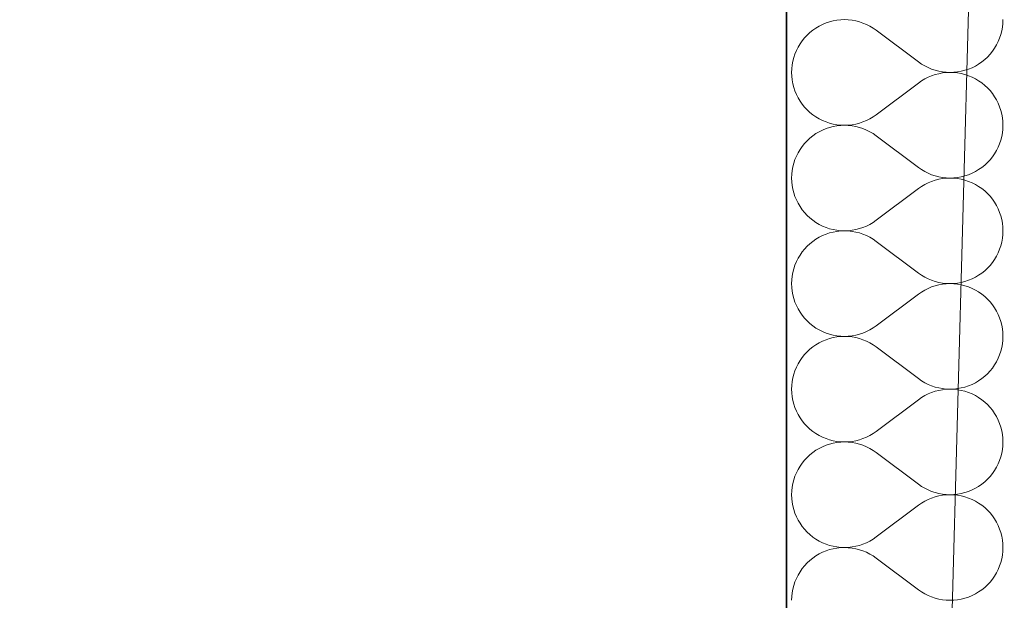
# Model space of a CAD drawing. Header units: millimetres. Extents: x -148444 to 51443, y -4810 to 453290.
# Tile 323 of 551: x -138551 to -137841, y 359095 to 359514. Entities that reach past the tile are written whole.
import ezdxf

# ---------------------------------------------------------------- set-up
doc = ezdxf.new("R2010")
doc.units = ezdxf.units.MM
doc.layers.add('- A - ocieplenie', color=8, linetype='Continuous')
doc.layers.add('Konstrukcja - Stropy', color=8, linetype='Continuous')

# ---------------------------------------------------------------- blocks, each defined once
blk = doc.blocks.new('*X28')
at = {"layer": '- A - ocieplenie', "linetype": 'Continuous', "lineweight": 13, "ltscale": 100}
for p, q in [((19801.14, 386943.06), (19798.8, 386941.68)), ((19803.57, 386944.28), (19801.14, 386943.06)), ((19806.09, 386945.32), (19803.57, 386944.28)), ((19808.67, 386946.18), (19806.09, 386945.32)), ((19811.3, 386946.85), (19808.67, 386946.18)), ((19813.98, 386947.33), (19811.3, 386946.85)), ((19816.69, 386947.62), (19813.98, 386947.33)), ((19819.41, 386947.72), (19816.69, 386947.62)), ((19822.12, 386947.62), (19819.41, 386947.72)), ((19824.83, 386947.32), (19822.12, 386947.62)), ((19827.51, 386946.84), (19824.83, 386947.32)), ((19830.14, 386946.16), (19827.51, 386946.84)), ((19832.72, 386945.3), (19830.14, 386946.16)), ((19835.24, 386944.26), (19832.72, 386945.3)), ((19837.67, 386943.04), (19835.24, 386944.26)), ((19840.01, 386941.65), (19837.67, 386943.04)), ((19932.8, 386939.61), (19933.28, 386942.29)), ((19933.28, 386942.29), (19933.57, 386945)), ((19933.57, 386945), (19933.67, 386947.72)), ((19792.45, 386936.57), (19790.6, 386934.58)), ((19794.44, 386938.42), (19792.45, 386936.57)), ((19796.56, 386940.13), (19794.44, 386938.42)), ((19798.8, 386941.68), (19796.56, 386940.13)), ((19842.24, 386940.1), (19840.01, 386941.65)), ((19872.71, 386917.24), (19842.24, 386940.1)), ((19931.26, 386934.4), (19932.12, 386936.98)), ((19932.12, 386936.98), (19932.8, 386939.61)), ((19785.95, 386927.88), (19784.73, 386925.45)), ((19787.34, 386930.22), (19785.95, 386927.88)), ((19788.89, 386932.46), (19787.34, 386930.22)), ((19790.6, 386934.58), (19788.89, 386932.46)), ((19927.62, 386927.11), (19929, 386929.45)), ((19929, 386929.45), (19930.22, 386931.88)), ((19930.22, 386931.88), (19931.26, 386934.4)), ((19783.69, 386922.94), (19782.83, 386920.36)), ((19784.73, 386925.45), (19783.69, 386922.94)), ((19920.51, 386918.92), (19922.5, 386920.77)), ((19922.5, 386920.77), (19924.36, 386922.76)), ((19924.36, 386922.76), (19926.06, 386924.88)), ((19926.06, 386924.88), (19927.62, 386927.11)), ((19781.67, 386915.04), (19781.38, 386912.34)), ((19782.16, 386917.72), (19781.67, 386915.04)), ((19782.83, 386920.36), (19782.16, 386917.72)), ((19872.71, 386917.24), (19874.95, 386915.69)), ((19874.95, 386915.69), (19877.29, 386914.3)), ((19877.29, 386914.3), (19879.72, 386913.08)), ((19911.38, 386913.06), (19913.81, 386914.27)), ((19913.81, 386914.27), (19916.15, 386915.66)), ((19916.15, 386915.66), (19918.39, 386917.21)), ((19918.39, 386917.21), (19920.51, 386918.92)), ((19781.38, 386912.34), (19781.29, 386909.62)), ((19781.29, 386909.62), (19781.38, 386906.9)), ((19781.38, 386906.9), (19781.67, 386904.2)), ((19879.72, 386913.08), (19882.23, 386912.03)), ((19882.23, 386907.21), (19879.72, 386906.16)), ((19882.23, 386912.03), (19884.81, 386911.17)), ((19884.81, 386908.07), (19882.23, 386907.21)), ((19884.81, 386911.17), (19887.45, 386910.5)), ((19887.45, 386908.74), (19884.81, 386908.07)), ((19887.45, 386910.5), (19890.12, 386910.01)), ((19890.12, 386909.23), (19887.45, 386908.74)), ((19890.12, 386910.01), (19892.83, 386909.72)), ((19892.83, 386909.52), (19890.12, 386909.23)), ((19892.83, 386909.72), (19895.55, 386909.62)), ((19895.55, 386909.62), (19892.83, 386909.52)), ((19895.55, 386909.62), (19898.27, 386909.72)), ((19898.27, 386909.52), (19895.55, 386909.62)), ((19898.27, 386909.72), (19900.97, 386910)), ((19900.97, 386909.24), (19898.27, 386909.52)), ((19900.97, 386910), (19903.65, 386910.49)), ((19903.65, 386908.75), (19900.97, 386909.24)), ((19903.65, 386910.49), (19906.29, 386911.16)), ((19906.29, 386908.08), (19903.65, 386908.75)), ((19906.29, 386911.16), (19908.87, 386912.02)), ((19908.87, 386907.22), (19906.29, 386908.08)), ((19908.87, 386912.02), (19911.38, 386913.06)), ((19911.38, 386906.18), (19908.87, 386907.22)), ((19781.67, 386904.2), (19782.16, 386901.52)), ((19782.16, 386901.52), (19782.83, 386898.88)), ((19872.71, 386902), (19842.24, 386879.14)), ((19874.95, 386903.55), (19872.71, 386902)), ((19877.29, 386904.94), (19874.95, 386903.55)), ((19879.72, 386906.16), (19877.29, 386904.94)), ((19913.81, 386904.97), (19911.38, 386906.18)), ((19916.15, 386903.58), (19913.81, 386904.97)), ((19918.39, 386902.03), (19916.15, 386903.58)), ((19920.51, 386900.32), (19918.39, 386902.03)), ((19922.5, 386898.47), (19920.51, 386900.32)), ((19782.83, 386898.88), (19783.69, 386896.3)), ((19783.69, 386896.3), (19784.73, 386893.79)), ((19784.73, 386893.79), (19785.95, 386891.36)), ((19924.36, 386896.48), (19922.5, 386898.47)), ((19926.06, 386894.36), (19924.36, 386896.48)), ((19927.62, 386892.13), (19926.06, 386894.36)), ((19785.95, 386891.36), (19787.34, 386889.02)), ((19787.34, 386889.02), (19788.89, 386886.78)), ((19788.89, 386886.78), (19790.6, 386884.66)), ((19929, 386889.79), (19927.62, 386892.13)), ((19930.22, 386887.36), (19929, 386889.79)), ((19931.26, 386884.84), (19930.22, 386887.36)), ((19790.6, 386884.66), (19792.45, 386882.67)), ((19792.45, 386882.67), (19794.44, 386880.82)), ((19794.44, 386880.82), (19796.56, 386879.11)), ((19796.56, 386879.11), (19798.8, 386877.56)), ((19840.01, 386877.59), (19842.24, 386879.14)), ((19932.12, 386882.26), (19931.26, 386884.84)), ((19932.8, 386879.63), (19932.12, 386882.26)), ((19933.28, 386876.95), (19932.8, 386879.63)), ((19798.8, 386877.56), (19801.14, 386876.18)), ((19801.14, 386876.18), (19803.57, 386874.96)), ((19803.57, 386874.96), (19806.09, 386873.92)), ((19806.09, 386873.92), (19808.67, 386873.06)), ((19808.67, 386873.06), (19811.3, 386872.39)), ((19811.3, 386872.39), (19813.98, 386871.91)), ((19813.98, 386871.14), (19811.3, 386870.66)), ((19813.98, 386871.91), (19816.69, 386871.62)), ((19816.69, 386871.43), (19813.98, 386871.14)), ((19816.69, 386871.62), (19819.41, 386871.52)), ((19819.41, 386871.52), (19816.69, 386871.43)), ((19819.41, 386871.52), (19822.12, 386871.62)), ((19822.12, 386871.43), (19819.41, 386871.52)), ((19822.12, 386871.62), (19824.83, 386871.92)), ((19824.83, 386871.13), (19822.12, 386871.43)), ((19824.83, 386871.92), (19827.51, 386872.4)), ((19827.51, 386870.65), (19824.83, 386871.13)), ((19827.51, 386872.4), (19830.14, 386873.08)), ((19830.14, 386873.08), (19832.72, 386873.94)), ((19832.72, 386873.94), (19835.24, 386874.98)), ((19835.24, 386874.98), (19837.67, 386876.2)), ((19837.67, 386876.2), (19840.01, 386877.59)), ((19933.57, 386874.24), (19933.28, 386876.95)), ((19933.67, 386871.52), (19933.57, 386874.24)), ((19933.57, 386868.81), (19933.67, 386871.52)), ((19798.8, 386865.49), (19796.56, 386863.93)), ((19801.14, 386866.87), (19798.8, 386865.49)), ((19803.57, 386868.09), (19801.14, 386866.87)), ((19806.09, 386869.13), (19803.57, 386868.09)), ((19808.67, 386869.99), (19806.09, 386869.13)), ((19811.3, 386870.66), (19808.67, 386869.99)), ((19830.14, 386869.97), (19827.51, 386870.65)), ((19832.72, 386869.11), (19830.14, 386869.97)), ((19835.24, 386868.07), (19832.72, 386869.11)), ((19837.67, 386866.85), (19835.24, 386868.07)), ((19840.01, 386865.46), (19837.67, 386866.85)), ((19842.24, 386863.91), (19840.01, 386865.46)), ((19932.8, 386863.42), (19933.28, 386866.1)), ((19933.28, 386866.1), (19933.57, 386868.81)), ((19790.6, 386858.38), (19788.89, 386856.27)), ((19792.45, 386860.38), (19790.6, 386858.38)), ((19794.44, 386862.23), (19792.45, 386860.38)), ((19796.56, 386863.93), (19794.44, 386862.23)), ((19872.71, 386841.05), (19842.24, 386863.91)), ((19930.22, 386855.69), (19931.26, 386858.21)), ((19931.26, 386858.21), (19932.12, 386860.79)), ((19932.12, 386860.79), (19932.8, 386863.42)), ((19785.95, 386851.69), (19784.73, 386849.26)), ((19787.34, 386854.03), (19785.95, 386851.69)), ((19788.89, 386856.27), (19787.34, 386854.03)), ((19926.06, 386848.69), (19927.62, 386850.92)), ((19927.62, 386850.92), (19929, 386853.26)), ((19929, 386853.26), (19930.22, 386855.69)), ((19782.83, 386844.17), (19782.16, 386841.53)), ((19783.69, 386846.75), (19782.83, 386844.17)), ((19784.73, 386849.26), (19783.69, 386846.75)), ((19918.39, 386841.02), (19920.51, 386842.73)), ((19920.51, 386842.73), (19922.5, 386844.58)), ((19922.5, 386844.58), (19924.36, 386846.57)), ((19924.36, 386846.57), (19926.06, 386848.69)), ((19781.38, 386836.15), (19781.29, 386833.43)), ((19781.67, 386838.85), (19781.38, 386836.15)), ((19782.16, 386841.53), (19781.67, 386838.85)), ((19872.71, 386841.05), (19874.95, 386839.49)), ((19874.95, 386839.49), (19877.29, 386838.1)), ((19877.29, 386838.1), (19879.72, 386836.88)), ((19879.72, 386836.88), (19882.23, 386835.84)), ((19882.23, 386835.84), (19884.81, 386834.98)), ((19906.29, 386834.97), (19908.87, 386835.82)), ((19908.87, 386835.82), (19911.38, 386836.86)), ((19911.38, 386836.86), (19913.81, 386838.08)), ((19913.81, 386838.08), (19916.15, 386839.47)), ((19916.15, 386839.47), (19918.39, 386841.02)), ((19781.29, 386833.43), (19781.38, 386830.71)), ((19781.38, 386830.71), (19781.67, 386828.01)), ((19877.29, 386828.75), (19874.95, 386827.36)), ((19879.72, 386829.97), (19877.29, 386828.75)), ((19882.23, 386831.02), (19879.72, 386829.97)), ((19884.81, 386831.88), (19882.23, 386831.02)), ((19884.81, 386834.98), (19887.45, 386834.31)), ((19887.45, 386832.55), (19884.81, 386831.88)), ((19887.45, 386834.31), (19890.12, 386833.82)), ((19890.12, 386833.04), (19887.45, 386832.55)), ((19890.12, 386833.82), (19892.83, 386833.53)), ((19892.83, 386833.33), (19890.12, 386833.04)), ((19892.83, 386833.53), (19895.55, 386833.43)), ((19895.55, 386833.43), (19892.83, 386833.33)), ((19895.55, 386833.43), (19898.27, 386833.52)), ((19898.27, 386833.33), (19895.55, 386833.43)), ((19898.27, 386833.52), (19900.97, 386833.81)), ((19900.97, 386833.04), (19898.27, 386833.33)), ((19900.97, 386833.81), (19903.65, 386834.3)), ((19903.65, 386832.56), (19900.97, 386833.04)), ((19903.65, 386834.3), (19906.29, 386834.97)), ((19906.29, 386831.89), (19903.65, 386832.56)), ((19908.87, 386831.03), (19906.29, 386831.89)), ((19911.38, 386829.99), (19908.87, 386831.03)), ((19913.81, 386828.78), (19911.38, 386829.99)), ((19916.15, 386827.39), (19913.81, 386828.78)), ((19781.67, 386828.01), (19782.16, 386825.33)), ((19782.16, 386825.33), (19782.83, 386822.69)), ((19782.83, 386822.69), (19783.69, 386820.11)), ((19872.71, 386825.81), (19842.24, 386802.95)), ((19874.95, 386827.36), (19872.71, 386825.81)), ((19918.39, 386825.84), (19916.15, 386827.39)), ((19920.51, 386824.13), (19918.39, 386825.84)), ((19922.5, 386822.28), (19920.51, 386824.13)), ((19924.36, 386820.29), (19922.5, 386822.28)), ((19783.69, 386820.11), (19784.73, 386817.6)), ((19784.73, 386817.6), (19785.95, 386815.17)), ((19785.95, 386815.17), (19787.34, 386812.83)), ((19926.06, 386818.17), (19924.36, 386820.29)), ((19927.62, 386815.94), (19926.06, 386818.17)), ((19929, 386813.6), (19927.62, 386815.94)), ((19787.34, 386812.83), (19788.89, 386810.59)), ((19788.89, 386810.59), (19790.6, 386808.47)), ((19790.6, 386808.47), (19792.45, 386806.48)), ((19930.22, 386811.17), (19929, 386813.6)), ((19931.26, 386808.65), (19930.22, 386811.17)), ((19932.12, 386806.07), (19931.26, 386808.65)), ((19792.45, 386806.48), (19794.44, 386804.63)), ((19794.44, 386804.63), (19796.56, 386802.92)), ((19796.56, 386802.92), (19798.8, 386801.37)), ((19798.8, 386801.37), (19801.14, 386799.99)), ((19837.67, 386800.01), (19840.01, 386801.4)), ((19840.01, 386801.4), (19842.24, 386802.95)), ((19932.8, 386803.44), (19932.12, 386806.07)), ((19933.28, 386800.76), (19932.8, 386803.44)), ((19933.57, 386798.05), (19933.28, 386800.76)), ((19801.14, 386799.99), (19803.57, 386798.77)), ((19803.57, 386798.77), (19806.09, 386797.73)), ((19806.09, 386797.73), (19808.67, 386796.87)), ((19808.67, 386793.8), (19806.09, 386792.94)), ((19808.67, 386796.87), (19811.3, 386796.2)), ((19811.3, 386794.47), (19808.67, 386793.8)), ((19811.3, 386796.2), (19813.98, 386795.72)), ((19813.98, 386794.95), (19811.3, 386794.47)), ((19813.98, 386795.72), (19816.69, 386795.43)), ((19816.69, 386795.24), (19813.98, 386794.95)), ((19816.69, 386795.43), (19819.41, 386795.33)), ((19819.41, 386795.33), (19816.69, 386795.24)), ((19819.41, 386795.33), (19822.12, 386795.43)), ((19822.12, 386795.24), (19819.41, 386795.33)), ((19822.12, 386795.43), (19824.83, 386795.73)), ((19824.83, 386794.94), (19822.12, 386795.24)), ((19824.83, 386795.73), (19827.51, 386796.21)), ((19827.51, 386794.46), (19824.83, 386794.94)), ((19827.51, 386796.21), (19830.14, 386796.89)), ((19830.14, 386793.78), (19827.51, 386794.46)), ((19830.14, 386796.89), (19832.72, 386797.75)), ((19832.72, 386792.92), (19830.14, 386793.78)), ((19832.72, 386797.75), (19835.24, 386798.79)), ((19835.24, 386798.79), (19837.67, 386800.01)), ((19933.67, 386795.33), (19933.57, 386798.05)), ((19933.57, 386792.62), (19933.67, 386795.33)), ((19794.44, 386786.04), (19792.45, 386784.18)), ((19796.56, 386787.74), (19794.44, 386786.04)), ((19798.8, 386789.3), (19796.56, 386787.74)), ((19801.14, 386790.68), (19798.8, 386789.3)), ((19803.57, 386791.9), (19801.14, 386790.68)), ((19806.09, 386792.94), (19803.57, 386791.9)), ((19835.24, 386791.88), (19832.72, 386792.92)), ((19837.67, 386790.66), (19835.24, 386791.88)), ((19840.01, 386789.27), (19837.67, 386790.66)), ((19842.24, 386787.72), (19840.01, 386789.27)), ((19872.71, 386764.86), (19842.24, 386787.72)), ((19932.12, 386784.6), (19932.8, 386787.23)), ((19932.8, 386787.23), (19933.28, 386789.91)), ((19933.28, 386789.91), (19933.57, 386792.62)), ((19788.89, 386780.08), (19787.34, 386777.84)), ((19790.6, 386782.19), (19788.89, 386780.08)), ((19792.45, 386784.18), (19790.6, 386782.19)), ((19929, 386777.07), (19930.22, 386779.5)), ((19930.22, 386779.5), (19931.26, 386782.02)), ((19931.26, 386782.02), (19932.12, 386784.6)), ((19784.73, 386773.07), (19783.69, 386770.56)), ((19785.95, 386775.5), (19784.73, 386773.07)), ((19787.34, 386777.84), (19785.95, 386775.5)), ((19924.36, 386770.38), (19926.06, 386772.5)), ((19926.06, 386772.5), (19927.62, 386774.73)), ((19927.62, 386774.73), (19929, 386777.07)), ((19782.16, 386765.34), (19781.67, 386762.66)), ((19782.83, 386767.98), (19782.16, 386765.34)), ((19783.69, 386770.56), (19782.83, 386767.98)), ((19872.71, 386764.86), (19874.95, 386763.3)), ((19916.15, 386763.28), (19918.39, 386764.83)), ((19918.39, 386764.83), (19920.51, 386766.54)), ((19920.51, 386766.54), (19922.5, 386768.39)), ((19922.5, 386768.39), (19924.36, 386770.38)), ((19781.38, 386759.96), (19781.29, 386757.24)), ((19781.67, 386762.66), (19781.38, 386759.96)), ((19874.95, 386763.3), (19877.29, 386761.91)), ((19877.29, 386761.91), (19879.72, 386760.69)), ((19879.72, 386760.69), (19882.23, 386759.65)), ((19882.23, 386759.65), (19884.81, 386758.79)), ((19884.81, 386758.79), (19887.45, 386758.12)), ((19887.45, 386758.12), (19890.12, 386757.63)), ((19890.12, 386757.63), (19892.83, 386757.34)), ((19898.27, 386757.33), (19900.97, 386757.62)), ((19900.97, 386757.62), (19903.65, 386758.11)), ((19903.65, 386758.11), (19906.29, 386758.78)), ((19906.29, 386758.78), (19908.87, 386759.63)), ((19908.87, 386759.63), (19911.38, 386760.67)), ((19911.38, 386760.67), (19913.81, 386761.89)), ((19913.81, 386761.89), (19916.15, 386763.28)), ((19781.29, 386757.24), (19781.38, 386754.52)), ((19781.38, 386754.52), (19781.67, 386751.82)), ((19781.67, 386751.82), (19782.16, 386749.14)), ((19874.95, 386751.17), (19872.71, 386749.62)), ((19877.29, 386752.56), (19874.95, 386751.17)), ((19879.72, 386753.78), (19877.29, 386752.56)), ((19882.23, 386754.83), (19879.72, 386753.78)), ((19884.81, 386755.69), (19882.23, 386754.83)), ((19887.45, 386756.36), (19884.81, 386755.69)), ((19890.12, 386756.85), (19887.45, 386756.36)), ((19892.83, 386757.14), (19890.12, 386756.85)), ((19892.83, 386757.34), (19895.55, 386757.24)), ((19895.55, 386757.24), (19892.83, 386757.14)), ((19895.55, 386757.24), (19898.27, 386757.33)), ((19898.27, 386757.14), (19895.55, 386757.24)), ((19900.97, 386756.85), (19898.27, 386757.14)), ((19903.65, 386756.37), (19900.97, 386756.85)), ((19906.29, 386755.7), (19903.65, 386756.37)), ((19908.87, 386754.84), (19906.29, 386755.7)), ((19911.38, 386753.8), (19908.87, 386754.84)), ((19913.81, 386752.59), (19911.38, 386753.8)), ((19916.15, 386751.2), (19913.81, 386752.59)), ((19918.39, 386749.65), (19916.15, 386751.2)), ((19782.16, 386749.14), (19782.83, 386746.5)), ((19782.83, 386746.5), (19783.69, 386743.92)), ((19783.69, 386743.92), (19784.73, 386741.41)), ((19872.71, 386749.62), (19842.24, 386726.76)), ((19920.51, 386747.94), (19918.39, 386749.65)), ((19922.5, 386746.09), (19920.51, 386747.94)), ((19924.36, 386744.1), (19922.5, 386746.09)), ((19926.06, 386741.98), (19924.36, 386744.1)), ((19784.73, 386741.41), (19785.95, 386738.98)), ((19785.95, 386738.98), (19787.34, 386736.64)), ((19787.34, 386736.64), (19788.89, 386734.4)), ((19927.62, 386739.75), (19926.06, 386741.98)), ((19929, 386737.41), (19927.62, 386739.75)), ((19930.22, 386734.98), (19929, 386737.41)), ((19788.89, 386734.4), (19790.6, 386732.28)), ((19790.6, 386732.28), (19792.45, 386730.29)), ((19792.45, 386730.29), (19794.44, 386728.44)), ((19931.26, 386732.46), (19930.22, 386734.98)), ((19932.12, 386729.88), (19931.26, 386732.46)), ((19932.8, 386727.24), (19932.12, 386729.88)), ((19794.44, 386728.44), (19796.56, 386726.73)), ((19796.56, 386726.73), (19798.8, 386725.18)), ((19798.8, 386725.18), (19801.14, 386723.8)), ((19801.14, 386723.8), (19803.57, 386722.58)), ((19803.57, 386722.58), (19806.09, 386721.54)), ((19832.72, 386721.56), (19835.24, 386722.6)), ((19835.24, 386722.6), (19837.67, 386723.82)), ((19837.67, 386723.82), (19840.01, 386725.21)), ((19840.01, 386725.21), (19842.24, 386726.76)), ((19933.28, 386724.57), (19932.8, 386727.24)), ((19933.57, 386721.86), (19933.28, 386724.57)), ((19803.57, 386715.71), (19801.14, 386714.49)), ((19806.09, 386716.75), (19803.57, 386715.71)), ((19806.09, 386721.54), (19808.67, 386720.68)), ((19808.67, 386717.61), (19806.09, 386716.75)), ((19808.67, 386720.68), (19811.3, 386720.01)), ((19811.3, 386718.28), (19808.67, 386717.61)), ((19811.3, 386720.01), (19813.98, 386719.53)), ((19813.98, 386718.76), (19811.3, 386718.28)), ((19813.98, 386719.53), (19816.69, 386719.24)), ((19816.69, 386719.05), (19813.98, 386718.76)), ((19816.69, 386719.24), (19819.41, 386719.14)), ((19819.41, 386719.14), (19816.69, 386719.05)), ((19819.41, 386719.14), (19822.12, 386719.24)), ((19822.12, 386719.04), (19819.41, 386719.14)), ((19822.12, 386719.24), (19824.83, 386719.54)), ((19824.83, 386718.75), (19822.12, 386719.04)), ((19824.83, 386719.54), (19827.51, 386720.02)), ((19827.51, 386718.27), (19824.83, 386718.75)), ((19827.51, 386720.02), (19830.14, 386720.69)), ((19830.14, 386717.59), (19827.51, 386718.27)), ((19830.14, 386720.69), (19832.72, 386721.56)), ((19832.72, 386716.73), (19830.14, 386717.59)), ((19835.24, 386715.69), (19832.72, 386716.73)), ((19837.67, 386714.47), (19835.24, 386715.69)), ((19933.28, 386713.72), (19933.57, 386716.43)), ((19933.67, 386719.14), (19933.57, 386721.86)), ((19933.57, 386716.43), (19933.67, 386719.14)), ((19792.45, 386707.99), (19790.6, 386706)), ((19794.44, 386709.85), (19792.45, 386707.99)), ((19796.56, 386711.55), (19794.44, 386709.85)), ((19798.8, 386713.1), (19796.56, 386711.55)), ((19801.14, 386714.49), (19798.8, 386713.1)), ((19840.01, 386713.08), (19837.67, 386714.47)), ((19842.24, 386711.52), (19840.01, 386713.08)), ((19872.71, 386688.67), (19842.24, 386711.52)), ((19931.26, 386705.83), (19932.12, 386708.41)), ((19932.12, 386708.41), (19932.8, 386711.04)), ((19932.8, 386711.04), (19933.28, 386713.72)), ((19787.34, 386701.65), (19785.95, 386699.31)), ((19788.89, 386703.89), (19787.34, 386701.65)), ((19790.6, 386706), (19788.89, 386703.89)), ((19927.62, 386698.54), (19929, 386700.88)), ((19929, 386700.88), (19930.22, 386703.31)), ((19930.22, 386703.31), (19931.26, 386705.83)), ((19783.69, 386694.37), (19782.83, 386691.79)), ((19784.73, 386696.88), (19783.69, 386694.37)), ((19785.95, 386699.31), (19784.73, 386696.88)), ((19922.5, 386692.2), (19924.36, 386694.19)), ((19924.36, 386694.19), (19926.06, 386696.31)), ((19926.06, 386696.31), (19927.62, 386698.54)), ((19781.67, 386686.47), (19781.38, 386683.77)), ((19782.16, 386689.15), (19781.67, 386686.47)), ((19782.83, 386691.79), (19782.16, 386689.15)), ((19872.71, 386688.67), (19874.95, 386687.11)), ((19874.95, 386687.11), (19877.29, 386685.72)), ((19913.81, 386685.7), (19916.15, 386687.09)), ((19916.15, 386687.09), (19918.39, 386688.64)), ((19918.39, 386688.64), (19920.51, 386690.34)), ((19920.51, 386690.34), (19922.5, 386692.2)), ((19781.38, 386683.77), (19781.29, 386681.05)), ((19781.29, 386681.05), (19781.38, 386678.33)), ((19877.29, 386685.72), (19879.72, 386684.5)), ((19879.72, 386684.5), (19882.23, 386683.46)), ((19882.23, 386683.46), (19884.81, 386682.6)), ((19884.81, 386679.5), (19882.23, 386678.64)), ((19884.81, 386682.6), (19887.45, 386681.93)), ((19887.45, 386680.17), (19884.81, 386679.5)), ((19887.45, 386681.93), (19890.12, 386681.44)), ((19890.12, 386680.66), (19887.45, 386680.17)), ((19890.12, 386681.44), (19892.83, 386681.15)), ((19892.83, 386680.95), (19890.12, 386680.66)), ((19892.83, 386681.15), (19895.55, 386681.05)), ((19895.55, 386681.05), (19892.83, 386680.95)), ((19895.55, 386681.05), (19898.27, 386681.14)), ((19898.27, 386680.95), (19895.55, 386681.05)), ((19898.27, 386681.14), (19900.97, 386681.43)), ((19900.97, 386680.66), (19898.27, 386680.95)), ((19900.97, 386681.43), (19903.65, 386681.91)), ((19903.65, 386680.18), (19900.97, 386680.66)), ((19903.65, 386681.91), (19906.29, 386682.59)), ((19906.29, 386679.51), (19903.65, 386680.18)), ((19906.29, 386682.59), (19908.87, 386683.44)), ((19908.87, 386678.65), (19906.29, 386679.51)), ((19908.87, 386683.44), (19911.38, 386684.48)), ((19911.38, 386684.48), (19913.81, 386685.7)), ((19781.38, 386678.33), (19781.67, 386675.62)), ((19781.67, 386675.62), (19782.16, 386672.95)), ((19782.16, 386672.95), (19782.83, 386670.31)), ((19872.71, 386673.43), (19842.24, 386650.57)), ((19874.95, 386674.98), (19872.71, 386673.43)), ((19877.29, 386676.37), (19874.95, 386674.98)), ((19879.72, 386677.59), (19877.29, 386676.37)), ((19882.23, 386678.64), (19879.72, 386677.59)), ((19911.38, 386677.61), (19908.87, 386678.65)), ((19913.81, 386676.4), (19911.38, 386677.61)), ((19916.15, 386675.01), (19913.81, 386676.4)), ((19918.39, 386673.46), (19916.15, 386675.01)), ((19920.51, 386671.75), (19918.39, 386673.46)), ((19782.83, 386670.31), (19783.69, 386667.73)), ((19783.69, 386667.73), (19784.73, 386665.22)), ((19784.73, 386665.22), (19785.95, 386662.78)), ((19922.5, 386669.9), (19920.51, 386671.75)), ((19924.36, 386667.91), (19922.5, 386669.9)), ((19926.06, 386665.79), (19924.36, 386667.91)), ((19927.62, 386663.56), (19926.06, 386665.79)), ((19785.95, 386662.78), (19787.34, 386660.45)), ((19787.34, 386660.45), (19788.89, 386658.21)), ((19788.89, 386658.21), (19790.6, 386656.09)), ((19929, 386661.22), (19927.62, 386663.56)), ((19930.22, 386658.78), (19929, 386661.22)), ((19931.26, 386656.27), (19930.22, 386658.78)), ((19790.6, 386656.09), (19792.45, 386654.1)), ((19792.45, 386654.1), (19794.44, 386652.25)), ((19794.44, 386652.25), (19796.56, 386650.54)), ((19932.12, 386653.69), (19931.26, 386656.27)), ((19932.8, 386651.05), (19932.12, 386653.69)), ((19933.28, 386648.38), (19932.8, 386651.05)), ((19796.56, 386650.54), (19798.8, 386648.99)), ((19798.8, 386648.99), (19801.14, 386647.61)), ((19801.14, 386647.61), (19803.57, 386646.39)), ((19803.57, 386646.39), (19806.09, 386645.35)), ((19806.09, 386645.35), (19808.67, 386644.49)), ((19808.67, 386644.49), (19811.3, 386643.82)), ((19827.51, 386643.83), (19830.14, 386644.5)), ((19830.14, 386644.5), (19832.72, 386645.37)), ((19832.72, 386645.37), (19835.24, 386646.41)), ((19835.24, 386646.41), (19837.67, 386647.63)), ((19837.67, 386647.63), (19840.01, 386649.02)), ((19840.01, 386649.02), (19842.24, 386650.57)), ((19933.57, 386645.67), (19933.28, 386648.38)), ((19933.67, 386642.95), (19933.57, 386645.67)), ((19798.8, 386636.91), (19796.56, 386635.36)), ((19801.14, 386638.3), (19798.8, 386636.91)), ((19803.57, 386639.52), (19801.14, 386638.3)), ((19806.09, 386640.56), (19803.57, 386639.52)), ((19808.67, 386641.42), (19806.09, 386640.56)), ((19811.3, 386642.09), (19808.67, 386641.42)), ((19811.3, 386643.82), (19813.98, 386643.34)), ((19813.98, 386642.57), (19811.3, 386642.09)), ((19813.98, 386643.34), (19816.69, 386643.05)), ((19816.69, 386642.86), (19813.98, 386642.57)), ((19816.69, 386643.05), (19819.41, 386642.95)), ((19819.41, 386642.95), (19816.69, 386642.86)), ((19819.41, 386642.95), (19822.12, 386643.05)), ((19822.12, 386642.85), (19819.41, 386642.95)), ((19822.12, 386643.05), (19824.83, 386643.34)), ((19824.83, 386642.56), (19822.12, 386642.85)), ((19824.83, 386643.34), (19827.51, 386643.83)), ((19827.51, 386642.08), (19824.83, 386642.56)), ((19830.14, 386641.4), (19827.51, 386642.08)), ((19832.72, 386640.54), (19830.14, 386641.4)), ((19835.24, 386639.5), (19832.72, 386640.54)), ((19837.67, 386638.28), (19835.24, 386639.5)), ((19840.01, 386636.89), (19837.67, 386638.28)), ((19842.24, 386635.33), (19840.01, 386636.89)), ((19932.8, 386634.85), (19933.28, 386637.53)), ((19933.28, 386637.53), (19933.57, 386640.23)), ((19933.57, 386640.23), (19933.67, 386642.95)), ((19790.6, 386629.81), (19788.89, 386627.7)), ((19792.45, 386631.8), (19790.6, 386629.81)), ((19794.44, 386633.66), (19792.45, 386631.8)), ((19796.56, 386635.36), (19794.44, 386633.66)), ((19872.71, 386612.48), (19842.24, 386635.33)), ((19931.26, 386629.64), (19932.12, 386632.22)), ((19932.12, 386632.22), (19932.8, 386634.85)), ((19785.95, 386623.12), (19784.73, 386620.69)), ((19787.34, 386625.46), (19785.95, 386623.12)), ((19788.89, 386627.7), (19787.34, 386625.46)), ((19927.62, 386622.35), (19929, 386624.69)), ((19929, 386624.69), (19930.22, 386627.12)), ((19930.22, 386627.12), (19931.26, 386629.64)), ((19782.83, 386615.59), (19782.16, 386612.96)), ((19783.69, 386618.18), (19782.83, 386615.59)), ((19784.73, 386620.69), (19783.69, 386618.18)), ((19920.51, 386614.15), (19922.5, 386616.01)), ((19922.5, 386616.01), (19924.36, 386618)), ((19924.36, 386618), (19926.06, 386620.12)), ((19926.06, 386620.12), (19927.62, 386622.35)), ((19781.67, 386610.28), (19781.38, 386607.58)), ((19782.16, 386612.96), (19781.67, 386610.28)), ((19872.71, 386612.48), (19874.95, 386610.92)), ((19874.95, 386610.92), (19877.29, 386609.53)), ((19877.29, 386609.53), (19879.72, 386608.31)), ((19911.38, 386608.29), (19913.81, 386609.51)), ((19913.81, 386609.51), (19916.15, 386610.9)), ((19916.15, 386610.9), (19918.39, 386612.45)), ((19918.39, 386612.45), (19920.51, 386614.15)), ((19781.38, 386607.58), (19781.29, 386604.86)), ((19781.29, 386604.86), (19781.38, 386602.14)), ((19781.38, 386602.14), (19781.67, 386599.43)), ((19879.72, 386601.4), (19877.29, 386600.18)), ((19879.72, 386608.31), (19882.23, 386607.27)), ((19882.23, 386602.45), (19879.72, 386601.4)), ((19882.23, 386607.27), (19884.81, 386606.41)), ((19884.81, 386603.31), (19882.23, 386602.45)), ((19884.81, 386606.41), (19887.45, 386605.73)), ((19887.45, 386603.98), (19884.81, 386603.31)), ((19887.45, 386605.73), (19890.12, 386605.25)), ((19890.12, 386604.47), (19887.45, 386603.98)), ((19890.12, 386605.25), (19892.83, 386604.96)), ((19892.83, 386604.76), (19890.12, 386604.47)), ((19892.83, 386604.96), (19895.55, 386604.86)), ((19895.55, 386604.86), (19892.83, 386604.76)), ((19895.55, 386604.86), (19898.27, 386604.95)), ((19898.27, 386604.76), (19895.55, 386604.86)), ((19898.27, 386604.95), (19900.97, 386605.24)), ((19900.97, 386604.47), (19898.27, 386604.76)), ((19900.97, 386605.24), (19903.65, 386605.72)), ((19903.65, 386603.99), (19900.97, 386604.47)), ((19903.65, 386605.72), (19906.29, 386606.4)), ((19906.29, 386603.32), (19903.65, 386603.99)), ((19906.29, 386606.4), (19908.87, 386607.25)), ((19908.87, 386602.46), (19906.29, 386603.32)), ((19908.87, 386607.25), (19911.38, 386608.29)), ((19911.38, 386601.42), (19908.87, 386602.46)), ((19913.81, 386600.21), (19911.38, 386601.42)), ((19781.67, 386599.43), (19782.16, 386596.76)), ((19782.16, 386596.76), (19782.83, 386594.12)), ((19872.71, 386597.24), (19842.24, 386574.38)), ((19874.95, 386598.79), (19872.71, 386597.24)), ((19877.29, 386600.18), (19874.95, 386598.79)), ((19916.15, 386598.82), (19913.81, 386600.21)), ((19918.39, 386597.27), (19916.15, 386598.82)), ((19920.51, 386595.56), (19918.39, 386597.27)), ((19922.5, 386593.71), (19920.51, 386595.56)), ((19782.83, 386594.12), (19783.69, 386591.54)), ((19783.69, 386591.54), (19784.73, 386589.03)), ((19784.73, 386589.03), (19785.95, 386586.59)), ((19924.36, 386591.72), (19922.5, 386593.71)), ((19926.06, 386589.6), (19924.36, 386591.72)), ((19927.62, 386587.37), (19926.06, 386589.6)), ((19929, 386585.03), (19927.62, 386587.37)), ((19785.95, 386586.59), (19787.34, 386584.25)), ((19787.34, 386584.25), (19788.89, 386582.02)), ((19788.89, 386582.02), (19790.6, 386579.9)), ((19930.22, 386582.59), (19929, 386585.03)), ((19931.26, 386580.08), (19930.22, 386582.59)), ((19932.12, 386577.5), (19931.26, 386580.08)), ((19790.6, 386579.9), (19792.45, 386577.91)), ((19792.45, 386577.91), (19794.44, 386576.06)), ((19794.44, 386576.06), (19796.56, 386574.35)), ((19796.56, 386574.35), (19798.8, 386572.8)), ((19840.01, 386572.83), (19842.24, 386574.38)), ((19932.8, 386574.86), (19932.12, 386577.5)), ((19933.28, 386572.19), (19932.8, 386574.86)), ((19798.8, 386572.8), (19801.14, 386571.41)), ((19801.14, 386571.41), (19803.57, 386570.2)), ((19803.57, 386570.2), (19806.09, 386569.16)), ((19806.09, 386569.16), (19808.67, 386568.3)), ((19808.67, 386568.3), (19811.3, 386567.63)), ((19811.3, 386565.9), (19808.67, 386565.23)), ((19811.3, 386567.63), (19813.98, 386567.15)), ((19813.98, 386566.38), (19811.3, 386565.9)), ((19813.98, 386567.15), (19816.69, 386566.86)), ((19816.69, 386566.67), (19813.98, 386566.38)), ((19816.69, 386566.86), (19819.41, 386566.76)), ((19819.41, 386566.76), (19816.69, 386566.67)), ((19819.41, 386566.76), (19822.12, 386566.86)), ((19822.12, 386566.66), (19819.41, 386566.76)), ((19822.12, 386566.86), (19824.83, 386567.15)), ((19824.83, 386566.37), (19822.12, 386566.66)), ((19824.83, 386567.15), (19827.51, 386567.64)), ((19827.51, 386565.89), (19824.83, 386566.37)), ((19827.51, 386567.64), (19830.14, 386568.31)), ((19830.14, 386565.21), (19827.51, 386565.89)), ((19830.14, 386568.31), (19832.72, 386569.18)), ((19832.72, 386569.18), (19835.24, 386570.22)), ((19835.24, 386570.22), (19837.67, 386571.44)), ((19837.67, 386571.44), (19840.01, 386572.83)), ((19933.57, 386569.48), (19933.28, 386572.19)), ((19933.67, 386566.76), (19933.57, 386569.48)), ((19933.57, 386564.04), (19933.67, 386566.76)), ((19796.56, 386559.17), (19794.44, 386557.47)), ((19798.8, 386560.72), (19796.56, 386559.17)), ((19801.14, 386562.11), (19798.8, 386560.72)), ((19803.57, 386563.33), (19801.14, 386562.11)), ((19806.09, 386564.37), (19803.57, 386563.33)), ((19808.67, 386565.23), (19806.09, 386564.37)), ((19832.72, 386564.35), (19830.14, 386565.21)), ((19835.24, 386563.31), (19832.72, 386564.35)), ((19837.67, 386562.09), (19835.24, 386563.31)), ((19840.01, 386560.7), (19837.67, 386562.09)), ((19842.24, 386559.14), (19840.01, 386560.7)), ((19872.71, 386536.29), (19842.24, 386559.14)), ((19932.12, 386556.03), (19932.8, 386558.66)), ((19932.8, 386558.66), (19933.28, 386561.34)), ((19933.28, 386561.34), (19933.57, 386564.04)), ((19790.6, 386553.62), (19788.89, 386551.51)), ((19792.45, 386555.61), (19790.6, 386553.62)), ((19794.44, 386557.47), (19792.45, 386555.61)), ((19930.22, 386550.93), (19931.26, 386553.44)), ((19931.26, 386553.44), (19932.12, 386556.03)), ((19784.73, 386544.5), (19783.69, 386541.99)), ((19785.95, 386546.93), (19784.73, 386544.5)), ((19787.34, 386549.27), (19785.95, 386546.93)), ((19788.89, 386551.51), (19787.34, 386549.27)), ((19926.06, 386543.93), (19927.62, 386546.16)), ((19927.62, 386546.16), (19929, 386548.5)), ((19929, 386548.5), (19930.22, 386550.93)), ((19782.83, 386539.4), (19782.16, 386536.77)), ((19783.69, 386541.99), (19782.83, 386539.4)), ((19918.39, 386536.26), (19920.51, 386537.96)), ((19920.51, 386537.96), (19922.5, 386539.82)), ((19922.5, 386539.82), (19924.36, 386541.81)), ((19924.36, 386541.81), (19926.06, 386543.93)), ((19781.38, 386531.39), (19781.29, 386528.67)), ((19781.67, 386534.09), (19781.38, 386531.39)), ((19782.16, 386536.77), (19781.67, 386534.09)), ((19872.71, 386536.29), (19874.95, 386534.73)), ((19874.95, 386534.73), (19877.29, 386533.34)), ((19877.29, 386533.34), (19879.72, 386532.12)), ((19879.72, 386532.12), (19882.23, 386531.08)), ((19882.23, 386531.08), (19884.81, 386530.22)), ((19906.29, 386530.21), (19908.87, 386531.06)), ((19908.87, 386531.06), (19911.38, 386532.1)), ((19911.38, 386532.1), (19913.81, 386533.32)), ((19913.81, 386533.32), (19916.15, 386534.71)), ((19916.15, 386534.71), (19918.39, 386536.26)), ((19884.81, 386530.22), (19887.45, 386529.54)), ((19887.45, 386529.54), (19890.12, 386529.06)), ((19890.12, 386529.06), (19892.83, 386528.77)), ((19892.83, 386528.77), (19895.55, 386528.67)), ((19895.55, 386528.67), (19898.27, 386528.76)), ((19898.27, 386528.76), (19900.97, 386529.05)), ((19900.97, 386529.05), (19903.65, 386529.53)), ((19903.65, 386529.53), (19906.29, 386530.21))]:
    blk.add_line(p, q, dxfattribs=at)

msp = doc.modelspace()

# ---------------------------------------------------------------- linework, layer by layer
at = {"layer": '- A - ocieplenie', "color": 8, "linetype": 'Continuous', "lineweight": 35, "ltscale": 100, "flags": 128}
msp.add_lwpolyline([(-137998.33, 360073.27), (-137998.33, 355310.75)], dxfattribs=at)
at = {"layer": 'Konstrukcja - Stropy', "color": 8, "linetype": 'Continuous', "lineweight": 13, "ltscale": 100, "flags": 128}
msp.add_lwpolyline([(-144498.27, 355468.84), (-137975.42, 355468.84), (-137838.33, 360597), (-137838.33, 368249.07), (-144498.27, 368249.07)], close=True, dxfattribs=at)

# ---------------------------------------------------------------- block references
at = {"color": 8, "linetype": 'Continuous', "lineweight": 20, "ltscale": 100}
msp.add_blockref('*X28', (-157775.81, -27433.59), dxfattribs=at)

doc.saveas('drawing.dxf')
